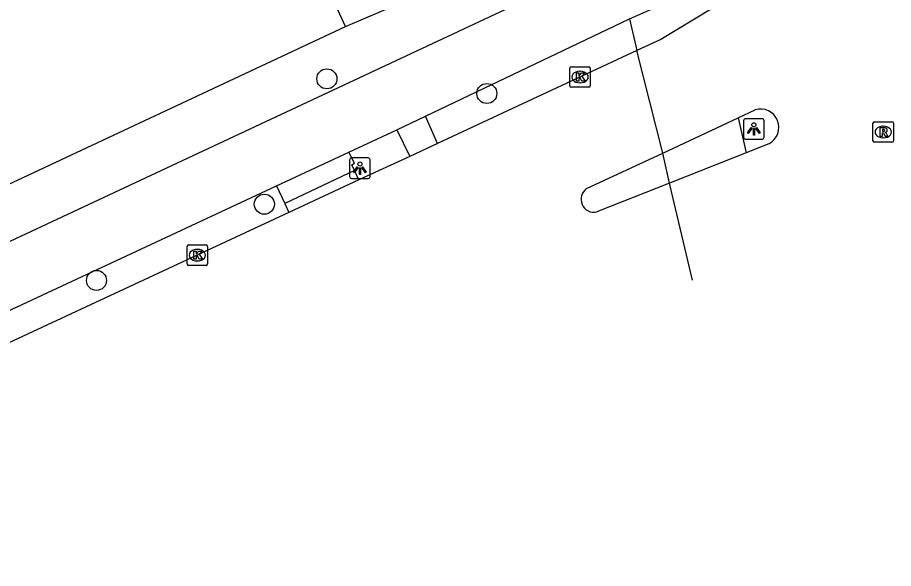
# Model space of a CAD drawing. Extents: x 162990 to 165007, y 383433 to 384336.
# Drawn here: x 164746.86 to 164789.59, y 383580.66 to 383607.55 of the extents above; entities that cross this region are included whole.
import ezdxf

# ---------------------------------------------------------------- set-up
doc = ezdxf.new("R2010")
doc.units = 0
for name, color, linetype in [('IMGEO_Boom', 7, 'Continuous'), ('IMGEO_Fietspad_open', 7, 'Continuous'), ('IMGEO_Kolk', 7, 'Continuous'), ('IMGEO_Lichtpunt', 7, 'Continuous'), ('IMGEO_Rijbaan_lokaal_open', 7, 'Continuous'), ('IMGEO_Rioolput', 7, 'Continuous'), ('IMGEO_Voetpad_open', 7, 'Continuous')]:
    doc.layers.add(name, color=color, linetype=linetype)

msp = doc.modelspace()

# ---------------------------------------------------------------- linework, layer by layer
at = {"layer": 'IMGEO_Boom'}
for centre in [(164761.95, 383604.557), (164769.753, 383603.841), (164758.897, 383598.437), (164750.708, 383594.718)]:
    msp.add_circle(centre, 0.489, dxfattribs=at)
at = {"layer": 'IMGEO_Fietspad_open'}
for points in [[(164782.955, 383613.721), (164775.979, 383610.452), (164723.841, 383586.022), (164715.619, 383582.266), (164697.005, 383574.149), (164624.456, 383545.272), (164601.566, 383536.821), (164581.978, 383530.273), (164571.881, 383527.171), (164553.277, 383521.733), (164543.609, 383519.259), (164542.439, 383519.028)], [(164776.709, 383607.491), (164780.408, 383609.124)], [(164766.764, 383602.738), (164776.709, 383607.491)], [(164765.364, 383602.069), (164766.764, 383602.738)], [(164763.028, 383600.98), (164765.364, 383602.069)], [(164759.492, 383599.331), (164763.028, 383600.98)], [(164713.088, 383577.988), (164725.136, 383583.309), (164759.492, 383599.331)]]:
    msp.add_lwpolyline(points, dxfattribs=at)
at = {"layer": 'IMGEO_Kolk'}
for p, q in [((164773.802, 383604.218), (164773.802, 383605.07)), ((164773.877, 383605.144), (164774.729, 383605.144)), ((164774.29, 383604.924), (164774.315, 383604.924)), ((164774.803, 383605.07), (164774.803, 383604.218)), ((164774.313, 383604.364), (164774.288, 383604.364)), ((164774.729, 383604.144), (164773.877, 383604.144)), ((164755.129, 383595.524), (164755.129, 383596.376)), ((164755.204, 383596.45), (164756.056, 383596.45)), ((164755.617, 383596.23), (164755.642, 383596.23)), ((164756.13, 383596.376), (164756.13, 383595.524)), ((164756.056, 383595.45), (164755.204, 383595.45)), ((164755.64, 383595.67), (164755.615, 383595.67))]:
    msp.add_line(p, q, dxfattribs=at)
for points in [[(164773.802, 383604.218), (164773.802, 383605.07)], [(164773.877, 383605.144), (164774.729, 383605.144)], [(164774.123, 383604.844), (164774.246, 383604.844), (164774.246, 383604.693), (164774.376, 383604.844), (164774.54, 383604.844), (164774.394, 383604.693), (164774.547, 383604.444), (164774.395, 383604.444), (164774.31, 383604.608), (164774.246, 383604.541), (164774.246, 383604.444), (164774.123, 383604.444), (164774.123, 383604.844)], [(164774.803, 383605.07), (164774.803, 383604.218)], [(164774.729, 383604.144), (164773.877, 383604.144)], [(164755.129, 383595.524), (164755.129, 383596.376)], [(164755.204, 383596.45), (164756.056, 383596.45)], [(164756.13, 383596.376), (164756.13, 383595.524)], [(164755.45, 383596.15), (164755.573, 383596.15), (164755.573, 383595.999), (164755.703, 383596.15), (164755.867, 383596.15), (164755.721, 383595.999), (164755.874, 383595.75), (164755.722, 383595.75), (164755.637, 383595.914), (164755.573, 383595.847), (164755.573, 383595.75), (164755.45, 383595.75), (164755.45, 383596.15)], [(164756.056, 383595.45), (164755.204, 383595.45)]]:
    msp.add_lwpolyline(points, dxfattribs=at)
for centre, start, end in [((164773.879, 383605.068), 91.552, 178.448), ((164773.879, 383605.068), 91.552, 178.448), ((164774.727, 383605.068), 1.552, 88.448), ((164774.727, 383605.068), 1.552, 88.448), ((164773.879, 383604.22), 181.552, 268.448), ((164773.879, 383604.22), 181.552, 268.448), ((164774.727, 383604.22), 271.552, 358.448), ((164774.727, 383604.22), 271.552, 358.448), ((164755.206, 383596.374), 91.552, 178.448), ((164755.206, 383596.374), 91.552, 178.448), ((164756.054, 383596.374), 1.552, 88.448), ((164756.054, 383596.374), 1.552, 88.448), ((164755.206, 383595.526), 181.552, 268.448), ((164755.206, 383595.526), 181.552, 268.448), ((164756.054, 383595.526), 271.552, 358.448), ((164756.054, 383595.526), 271.552, 358.448)]:
    msp.add_arc(centre, 0.0765, start, end, dxfattribs=at)
for centre, major_axis, ratio, start_param, end_param in [((164774.289, 383604.644), (-0.387, 0.002), 0.722429, 4.712389, 7.853982), ((164774.314, 383604.644), (-0.39, 0.002), 0.717154, 1.570796, 4.712389), ((164755.616, 383595.95), (-0.387, 0.002), 0.722429, 4.712389, 7.853982), ((164755.641, 383595.95), (-0.39, 0.002), 0.717154, 1.570796, 4.712389)]:
    msp.add_ellipse(centre, major_axis=major_axis, ratio=ratio, start_param=start_param, end_param=end_param, dxfattribs=at)
at = {"layer": 'IMGEO_Lichtpunt'}
for p, q in [((164782.284, 383602.514), (164782.284, 383601.707)), ((164782.284, 383602.514), (164782.284, 383601.707)), ((164783.186, 383602.609), (164782.378, 383602.609)), ((164783.186, 383602.609), (164782.378, 383602.609)), ((164783.28, 383601.707), (164783.28, 383602.514)), ((164783.28, 383601.707), (164783.28, 383602.514)), ((164782.378, 383601.613), (164783.186, 383601.613)), ((164782.378, 383601.613), (164783.186, 383601.613)), ((164763.061, 383600.601), (164763.061, 383599.794)), ((164763.061, 383600.601), (164763.061, 383599.794)), ((164763.963, 383600.696), (164763.155, 383600.696)), ((164763.963, 383600.696), (164763.155, 383600.696)), ((164764.057, 383599.794), (164764.057, 383600.601)), ((164764.057, 383599.794), (164764.057, 383600.601)), ((164763.155, 383599.7), (164763.963, 383599.7)), ((164763.155, 383599.7), (164763.963, 383599.7))]:
    msp.add_line(p, q, dxfattribs=at)
for points in [[(164782.658, 383602.178), (164782.697, 383602.15), (164782.509, 383601.888), (164782.471, 383601.915), (164782.658, 383602.178)], [(164782.76, 383602.13), (164782.807, 383602.13), (164782.807, 383601.808), (164782.76, 383601.808), (164782.76, 383602.13)], [(164782.87, 383602.15), (164782.908, 383602.177), (164783.095, 383601.915), (164783.056, 383601.887), (164782.87, 383602.15)], [(164763.435, 383600.265), (164763.474, 383600.237), (164763.286, 383599.975), (164763.248, 383600.002), (164763.435, 383600.265)], [(164763.537, 383600.217), (164763.584, 383600.217), (164763.584, 383599.895), (164763.537, 383599.895), (164763.537, 383600.217)], [(164763.647, 383600.237), (164763.685, 383600.264), (164763.872, 383600.002), (164763.833, 383599.974), (164763.647, 383600.237)]]:
    msp.add_lwpolyline(points, dxfattribs=at)
for centre in [(164782.783, 383602.312), (164763.56, 383600.399)]:
    msp.add_circle(centre, 0.0994, dxfattribs=at)
for centre, start, end in [((164782.378, 383602.514), 90, 180), ((164782.378, 383602.514), 90, 180), ((164783.186, 383602.514), 0, 90), ((164783.186, 383602.514), 0, 90), ((164782.378, 383601.707), 180, 270), ((164782.378, 383601.707), 180, 270), ((164783.186, 383601.707), 270, 0), ((164783.186, 383601.707), 270, 360), ((164763.155, 383600.601), 90, 180), ((164763.155, 383600.601), 90, 180), ((164763.963, 383600.601), 0, 90), ((164763.963, 383600.601), 0, 90), ((164763.155, 383599.794), 180, 270), ((164763.155, 383599.794), 180, 270), ((164763.963, 383599.794), 270, 0), ((164763.963, 383599.794), 270, 360)]:
    msp.add_arc(centre, 0.0946, start, end, dxfattribs=at)
at = {"layer": 'IMGEO_Rijbaan_lokaal_open'}
for points in [[(164780.667, 383607.943), (164778.25, 383606.48), (164777.075, 383605.936)], [(164777.075, 383605.936), (164767.353, 383601.409)], [(164778.339, 383600.936), (164777.075, 383605.936)], [(164778.339, 383600.936), (164782.016, 383602.656)], [(164782.016, 383602.656), (164782.838, 383603.039)], [(164767.353, 383601.409), (164765.989, 383600.774)], [(164783.505, 383601.388), (164782.406, 383600.952)], [(164774.623, 383599.2), (164778.339, 383600.936)], [(164782.406, 383600.952), (164778.661, 383599.466)], [(164765.989, 383600.774), (164763.51, 383599.624)], [(164763.51, 383599.624), (164760.087, 383598.027)], [(164778.661, 383599.466), (164775.124, 383598.062)], [(164779.782, 383594.727), (164778.661, 383599.466)], [(164760.087, 383598.027), (164739.537, 383588.464), (164725.733, 383581.878), (164713.73, 383576.534)]]:
    msp.add_lwpolyline(points, dxfattribs=at)
for centre, radius, start, end in [((164783.113, 383602.19), 0.893, 296.0299, 107.9673), ((164774.98, 383598.678), 0.632, 124.3493, 283.1734)]:
    msp.add_arc(centre, radius, start, end, dxfattribs=at)
at = {"layer": 'IMGEO_Rioolput'}
for p, q in [((164788.593, 383601.534), (164788.593, 383602.386)), ((164788.668, 383602.46), (164789.52, 383602.46)), ((164789.081, 383602.24), (164789.106, 383602.24)), ((164789.594, 383602.386), (164789.594, 383601.534)), ((164789.52, 383601.46), (164788.668, 383601.46)), ((164789.104, 383601.68), (164789.079, 383601.68))]:
    msp.add_line(p, q, dxfattribs=at)
for points in [[(164788.593, 383601.534), (164788.593, 383602.386)], [(164788.668, 383602.46), (164789.52, 383602.46)], [(164789.594, 383602.386), (164789.594, 383601.534)], [(164789.182, 383602.158), (164788.93, 383602.16), (164788.93, 383601.76)], [(164788.93, 383601.76), (164789.054, 383601.76), (164789.054, 383601.922), (164789.065, 383601.922)], [(164789.108, 383602.079), (164789.054, 383602.079), (164789.054, 383601.998)], [(164789.054, 383601.998), (164789.106, 383601.998)], [(164789.112, 383601.893), (164789.183, 383601.76), (164789.323, 383601.76), (164789.258, 383601.886)], [(164789.52, 383601.46), (164788.668, 383601.46)]]:
    msp.add_lwpolyline(points, dxfattribs=at)
for centre, radius, start, end in [((164788.67, 383602.384), 0.0765, 91.552, 178.448), ((164788.67, 383602.384), 0.0765, 91.552, 178.448), ((164789.518, 383602.384), 0.0765, 1.552, 88.448), ((164789.518, 383602.384), 0.0765, 1.552, 88.448), ((164789.064, 383601.869), 0.0533, 26.0293, 88.6989), ((164789.09, 383602.187), 0.19, 274.7715, 282.9687), ((164789.114, 383601.983), 0.0964, 77.0061, 93.1865), ((164789.128, 383602.04), 0.0378, 276.6634, 79.6772), ((164789.181, 383602.048), 0.109, 350.3612, 89.416), ((164789.179, 383602.048), 0.112, 277.5842, 350.9817), ((164789.163, 383601.833), 0.108, 29.5134, 73.7905), ((164788.67, 383601.536), 0.0765, 181.552, 268.448), ((164788.67, 383601.536), 0.0765, 181.552, 268.448), ((164789.518, 383601.536), 0.0765, 271.552, 358.448), ((164789.518, 383601.536), 0.0765, 271.552, 358.448)]:
    msp.add_arc(centre, radius, start, end, dxfattribs=at)
for centre, major_axis, ratio, start_param, end_param in [((164789.08, 383601.96), (-0.387, 0.002), 0.722429, 4.712389, 7.853982), ((164789.105, 383601.96), (-0.39, 0.002), 0.717154, 1.570796, 4.712389)]:
    msp.add_ellipse(centre, major_axis=major_axis, ratio=ratio, start_param=start_param, end_param=end_param, dxfattribs=at)
at = {"layer": 'IMGEO_Voetpad_open'}
for points in [[(164762.855, 383607.105), (164753.283, 383627.965)], [(164762.855, 383607.105), (164764.835, 383607.962)], [(164776.709, 383607.491), (164777.075, 383605.936)], [(164705.882, 383580.773), (164714.683, 383584.548), (164762.855, 383607.105)], [(164767.353, 383601.409), (164766.764, 383602.738)], [(164782.016, 383602.656), (164782.406, 383600.952)], [(164765.364, 383602.069), (164765.989, 383600.774)], [(164763.294, 383600.076), (164763.159, 383600.356), (164763.3, 383600.441), (164763.028, 383600.98)], [(164778.661, 383599.466), (164778.339, 383600.936)], [(164763.294, 383600.076), (164759.891, 383598.468)], [(164763.51, 383599.624), (164763.294, 383600.076)], [(164759.492, 383599.331), (164759.891, 383598.468)], [(164759.891, 383598.468), (164760.087, 383598.027)]]:
    msp.add_lwpolyline(points, dxfattribs=at)

doc.saveas('drawing.dxf')
